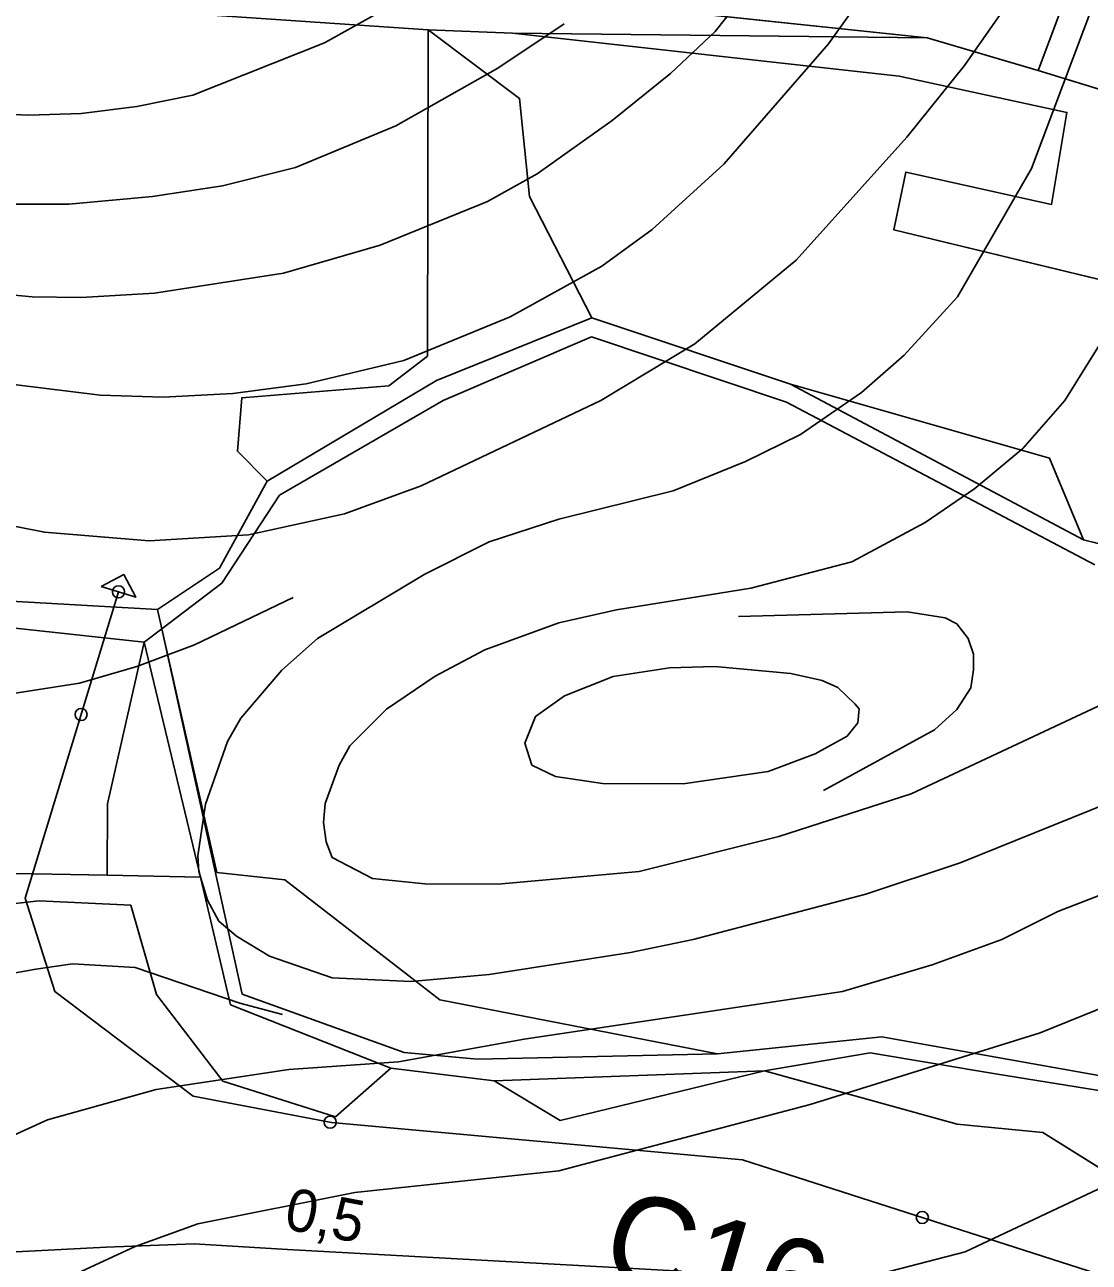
# Model space of a CAD drawing. Extents: x -709418 to -703832, y -1161719 to -1157826.
# Drawn here: x -707625.6 to -707449, y -1160689.7 to -1160484.5 of the extents above; entities that cross this region are included whole.
import ezdxf

# ---------------------------------------------------------------- set-up
doc = ezdxf.new("R2010")
doc.units = 0
for name, color, linetype in [('102_obvod PÚ', 7, 'Continuous'), ('120_vrstevnice hlavní', 7, 'Continuous'), ('122_vrstevnice základní', 7, 'Continuous'), ('124_vrstevnice doplňková', 7, 'Continuous'), ('206_TTP_KN', 7, 'Continuous'), ('207_lesní pozemek_KN', 7, 'Continuous'), ('210_ostatní plocha_KN', 7, 'Continuous'), ('301_polní cesta_stav', 7, 'Continuous'), ('302_polní cesta_stav_popis', 7, 'Continuous'), ('311_polní cesta_staničení', 7, 'Continuous'), ('Trasa-Hlavni  staniceni', 7, 'Continuous')]:
    doc.layers.add(name, color=color, linetype=linetype)

# ---------------------------------------------------------------- blocks, each defined once
blk = doc.blocks.new('_kolecko-HB')
blk.add_circle((0, 0), 0.5)

msp = doc.modelspace()

# ---------------------------------------------------------------- linework, layer by layer
at = {"layer": '102_obvod PÚ'}
for points in [[(-707541.65, -1160479.74), (-707475.88, -1160486.71), (-707457.47, -1160492.14), (-707399.31, -1160509.97), (-707373.48, -1160522.32), (-707385.09, -1160564.76), (-707401.4, -1160566.12), (-707401.02, -1160555.36), (-707398.24, -1160528.74), (-707401.59, -1160528.74), (-707421.5, -1160521.39), (-707425.85, -1160531.95), (-707481.44, -1160518.54), (-707479.45, -1160508.98), (-707455.25, -1160514.33), (-707452.69, -1160499.06), (-707480.52, -1160493.06), (-707544.67, -1160485.93), (-707558.65, -1160485.36), (-707622.18, -1160481.06)], [(-707622.18, -1160481.06), (-707558.65, -1160485.36), (-707558.76, -1160539.48), (-707565.18, -1160544.41), (-707589.59, -1160546.4), (-707590.3, -1160555.25), (-707585.38, -1160560.25), (-707593.3, -1160574.66), (-707603.58, -1160581.51), (-707602.86, -1160584.72), (-707605.79, -1160586.94), (-707596.43, -1160625.87), (-707591.47, -1160647.06), (-707564.85, -1160657.55), (-707547.69, -1160659.65), (-707536.77, -1160666.22), (-707502.87, -1160658.01), (-707470.9, -1160666.86), (-707456.7, -1160668.22), (-707438.79, -1160679.42)], [(-707399.31, -1160509.97), (-707457.47, -1160492.14), (-707475.88, -1160486.71), (-707541.65, -1160479.74)], [(-707605.79, -1160586.94), (-707602.86, -1160584.72), (-707603.58, -1160581.51), (-707593.3, -1160574.66), (-707585.38, -1160560.25), (-707590.3, -1160555.25), (-707589.59, -1160546.4), (-707565.18, -1160544.41), (-707558.76, -1160539.48), (-707558.65, -1160485.36), (-707543.49, -1160496.74), (-707541.85, -1160513.01), (-707531.5, -1160533.13), (-707498.53, -1160544.12), (-707455.58, -1160556.39), (-707449.94, -1160569.95), (-707390.14, -1160584.87)], [(-707390.14, -1160584.87), (-707449.94, -1160569.95), (-707455.58, -1160556.39), (-707498.53, -1160544.12), (-707531.5, -1160533.13), (-707541.85, -1160513.01), (-707543.49, -1160496.74), (-707558.65, -1160485.36), (-707544.67, -1160485.93), (-707480.52, -1160493.06), (-707452.69, -1160499.06), (-707455.25, -1160514.33), (-707479.45, -1160508.98), (-707481.44, -1160518.54), (-707425.85, -1160531.95)], [(-707438.79, -1160679.42), (-707456.7, -1160668.22), (-707470.9, -1160666.86), (-707502.87, -1160658.01), (-707536.77, -1160666.22), (-707547.69, -1160659.65), (-707564.85, -1160657.55), (-707591.47, -1160647.06), (-707596.43, -1160625.87), (-707605.79, -1160586.94)]]:
    msp.add_lwpolyline(points, dxfattribs=at)
at = {"layer": '120_vrstevnice hlavní'}
for points in [[(-707789.08, -1160195.94), (-707783.29, -1160207.22), (-707778.81, -1160218.5), (-707758.13, -1160278.68), (-707751.33, -1160301.24), (-707746.41, -1160323.8), (-707743.37, -1160335.09), (-707730.21, -1160376.46), (-707726.3, -1160395.26), (-707724.28, -1160417.82), (-707722.83, -1160486.09), (-707721.68, -1160497.38), (-707719.94, -1160504.9), (-707718.35, -1160508.52), (-707713.29, -1160516.32), (-707709.67, -1160519.94), (-707705.47, -1160522.98), (-707691.45, -1160528.19), (-707626.93, -1160544.24), (-707613.05, -1160545.98), (-707602.63, -1160546.27), (-707591.06, -1160545.69), (-707578.91, -1160544.1)], [(-707578.91, -1160544.1), (-707562.71, -1160540.19), (-707545.07, -1160532.96), (-707529.88, -1160524.57), (-707521.49, -1160518.5), (-707509.63, -1160507.65), (-707492.27, -1160487.69), (-707483.88, -1160475.97)], [(-707323.32, -1160523.99), (-707329.11, -1160546.56), (-707335.47, -1160565.36), (-707339.67, -1160572.01), (-707352.83, -1160587.78), (-707360.21, -1160594.72), (-707383.64, -1160613.96), (-707393.91, -1160621.34), (-707443.23, -1160646.07), (-707457.12, -1160651.71), (-707495.31, -1160663.57), (-707536.97, -1160674.57), (-707570.81, -1160678.18), (-707596.85, -1160683.39), (-707607.26, -1160687.15), (-707617.68, -1160691.92), (-707634.17, -1160702.34), (-707649.79, -1160715.21), (-707664.83, -1160729.82), (-707681.03, -1160749.64), (-707695.49, -1160769.74), (-707698.68, -1160773.36), (-707711.26, -1160784.64), (-707719.65, -1160791.01)]]:
    msp.add_lwpolyline(points, dxfattribs=at)
at = {"layer": '122_vrstevnice základní'}
for points in [[(-707787.49, -1160215.03), (-707774.47, -1160250.04), (-707767.53, -1160272.31), (-707761.31, -1160289.67), (-707755.38, -1160310.79), (-707745.25, -1160355.05), (-707738.89, -1160373.27), (-707734.26, -1160388.89), (-707731.8, -1160401.91), (-707730.79, -1160412.33), (-707732.67, -1160459.19), (-707735.42, -1160498.25), (-707735.56, -1160517.05), (-707734.26, -1160522.83), (-707729.2, -1160532.67), (-707724.42, -1160536.72), (-707714.88, -1160541.78), (-707671.2, -1160557.55), (-707652.68, -1160562.47), (-707631.62, -1160566.85), (-707622.31, -1160568.69), (-707604.95, -1160570.13), (-707588.46, -1160569.12)], [(-707701.71, -1160449.65), (-707696.07, -1160469.61), (-707692.02, -1160478.28), (-707685.37, -1160486.82), (-707682.33, -1160489.71), (-707673.51, -1160494.48), (-707665.41, -1160496.65), (-707645.16, -1160498.68), (-707624.91, -1160499.55), (-707616.23, -1160499.26), (-707606.97, -1160498.1), (-707597.72, -1160496.22), (-707575.87, -1160487.54), (-707560.4, -1160478.86), (-707543.04, -1160466.86), (-707526.26, -1160453.84), (-707504.58, -1160433.29), (-707492.48, -1160420.08), (-707487.79, -1160414.35), (-707479.97, -1160403.94), (-707474.91, -1160396.13), (-707462.47, -1160377.03), (-707461.32, -1160375.3), (-707456.92, -1160369.1)], [(-707488.22, -1160456.88), (-707511.07, -1160485.66), (-707518.45, -1160492.6), (-707528.14, -1160500.41), (-707540.58, -1160509.24), (-707548.83, -1160513.87), (-707566.62, -1160521.1), (-707582.67, -1160525.73), (-707604.08, -1160529.05), (-707616.23, -1160529.78), (-707624.33, -1160529.63), (-707638.51, -1160528.33), (-707652.68, -1160526.16), (-707666.85, -1160522.98), (-707691.16, -1160515.89), (-707697.23, -1160512.71), (-707704.03, -1160507.21), (-707708.66, -1160501.57), (-707712.56, -1160493.62), (-707716.32, -1160482.05)], [(-707336.78, -1160472.21), (-707335.33, -1160484.94), (-707335.04, -1160504.03), (-707335.47, -1160513.58), (-707339.23, -1160532.67), (-707343.29, -1160545.4), (-707345.89, -1160551.76), (-707349.94, -1160558.13), (-707357.89, -1160567.96), (-707367.15, -1160578.23), (-707374.67, -1160584.45), (-707386.68, -1160594.72), (-707396.95, -1160602.24), (-707405.05, -1160607.31), (-707430.26, -1160620.52), (-707442.66, -1160627.12), (-707454.23, -1160631.61), (-707463.48, -1160636.24), (-707475.06, -1160640.43), (-707489.93, -1160644.83), (-707542.75, -1160652.73), (-707563.58, -1160656.49), (-707581.8, -1160657.79)], [(-707588.46, -1160569.12), (-707572.55, -1160565.65), (-707559.82, -1160561.02), (-707530.02, -1160546.85), (-707514.4, -1160537.44), (-707497.62, -1160523.56), (-707479.25, -1160503.16), (-707469.7, -1160491.3), (-707457.56, -1160473.95)], [(-707536.1, -1160484.36), (-707547.09, -1160491.74), (-707564.01, -1160501.28), (-707580.65, -1160508.23), (-707592.8, -1160511.26), (-707604.37, -1160513), (-707618.26, -1160514.3), (-707643.13, -1160514.3), (-707660.2, -1160512.56), (-707669.31, -1160510.4), (-707681.61, -1160505.91), (-707692.46, -1160500.42), (-707698.39, -1160495.21), (-707703.31, -1160487.54), (-707706.34, -1160480.31)], [(-707433.4, -1160608.61), (-707470.43, -1160623.51), (-707486.05, -1160628.71), (-707514.69, -1160636.24), (-707525.1, -1160638.41), (-707548.54, -1160642.02), (-707561.55, -1160643.18), (-707574.57, -1160642.6), (-707584.99, -1160638.98), (-707590.48, -1160635.66), (-707593.38, -1160633.2), (-707595.26, -1160629.73), (-707596.7, -1160624.95), (-707596.85, -1160622.35), (-707595.59, -1160613.79), (-707591.93, -1160603.4), (-707589.76, -1160599.5), (-707582.96, -1160591.54), (-707577.03, -1160586.33), (-707559.24, -1160575.63), (-707548.54, -1160570.28), (-707536.97, -1160566.52), (-707518.01, -1160561.82), (-707506.01, -1160556.97), (-707496.9, -1160552.49), (-707486.77, -1160545.54), (-707479.69, -1160539.32), (-707470.86, -1160529.63), (-707458.57, -1160508.37), (-707448.15, -1160480.6)], [(-707469.56, -1160688.02), (-707444.68, -1160676.3), (-707375.54, -1160640.29), (-707355.72, -1160627.41), (-707347.19, -1160620.61), (-707339.81, -1160613.09), (-707334.61, -1160606.15), (-707330.85, -1160599.79), (-707322.75, -1160577.51), (-707316.67, -1160561.6), (-707311.46, -1160545.69), (-707306.84, -1160522.26), (-707305.53, -1160505.77), (-707305.68, -1160497.67), (-707309.29, -1160479.44)], [(-707445.84, -1160596.75), (-707478.53, -1160612.08), (-707500.51, -1160619.17), (-707523.66, -1160624.95), (-707547.09, -1160627.04), (-707559.24, -1160626.98), (-707567.92, -1160626.11), (-707574.57, -1160622.64), (-707575.58, -1160620.04), (-707576.02, -1160616.85), (-707575.73, -1160613.67), (-707573.42, -1160607.31), (-707571.68, -1160604.12), (-707565.6, -1160598.05), (-707557.5, -1160592.55), (-707549.26, -1160588.21), (-707536.97, -1160583.73), (-707527.42, -1160581.56), (-707505.14, -1160577.94), (-707488.36, -1160573.6), (-707476.21, -1160567.1), (-707467.97, -1160561.46), (-707460.01, -1160554.8), (-707453.07, -1160546.85), (-707447.29, -1160537.59)], [(-707489.17, -1160602.51), (-707494.46, -1160605.44), (-707502.27, -1160608.38), (-707516.34, -1160610.41), (-707529.73, -1160610.34), (-707537.54, -1160609.19), (-707541.45, -1160607.31), (-707542.6, -1160603.65), (-707540.84, -1160599.24), (-707536.05, -1160595.82), (-707527.98, -1160592.64), (-707518.65, -1160591.17), (-707511.09, -1160590.93), (-707498.49, -1160592.12), (-707493.28, -1160593.28), (-707490.68, -1160594.43), (-707487.91, -1160597.12), (-707487.16, -1160597.95), (-707487.4, -1160600.31), (-707489.17, -1160602.51)], [(-707581.8, -1160657.79), (-707603.79, -1160661.11), (-707621.82, -1160666.13), (-707633.17, -1160671.27), (-707637.64, -1160674.13), (-707649.21, -1160685.42), (-707663.38, -1160701.04), (-707675.97, -1160719.55), (-707688.84, -1160740.38), (-707709.53, -1160765.84), (-707724.57, -1160779.43), (-707740.34, -1160791.44), (-707755.23, -1160804.31), (-707778.67, -1160829.92), (-707791.25, -1160842.21), (-707805.14, -1160857.11)], [(-707783.87, -1160858.12), (-707760.01, -1160833.97), (-707750.46, -1160825.29), (-707736.86, -1160814.15), (-707718.35, -1160800.7), (-707700.56, -1160786.38), (-707680.16, -1160764.1), (-707657.45, -1160743.85), (-707649.64, -1160736.19), (-707636.77, -1160726.49), (-707630.69, -1160723.17), (-707614.78, -1160716.37), (-707598.87, -1160711.16), (-707576.6, -1160705.09), (-707554.32, -1160700.89), (-707518.16, -1160697.28), (-707483.45, -1160691.64), (-707469.56, -1160688.02)]]:
    msp.add_lwpolyline(points, dxfattribs=at)
at = {"layer": '124_vrstevnice doplňková'}
for points in [[(-707678.89, -1160569.79), (-707669.31, -1160580.26), (-707657.89, -1160587.35), (-707640.96, -1160594), (-707627.51, -1160595.45), (-707616.52, -1160593.71), (-707606.97, -1160590.96), (-707597.43, -1160587.35), (-707581.08, -1160579.54)], [(-707507.17, -1160582.64), (-707479.19, -1160581.91), (-707472.89, -1160582.89), (-707470.99, -1160583.88), (-707469.11, -1160586.31), (-707468.22, -1160588.93), (-707468.22, -1160591.51), (-707468.66, -1160594.52), (-707470.99, -1160598.06), (-707474.66, -1160601.48), (-707493.06, -1160611.51)], [(-707677.79, -1160673.12), (-707665.43, -1160661.87), (-707652.83, -1160653.74), (-707637.49, -1160645.06), (-707632.12, -1160642.63), (-707623.75, -1160641.15), (-707617.68, -1160640.29), (-707607.26, -1160640.86), (-707589.9, -1160646.79), (-707582.82, -1160648.68)]]:
    msp.add_lwpolyline(points, dxfattribs=at)
at = {"layer": '206_TTP_KN'}
for p, q in [((-707436.34, -1160435.87), (-707457.47, -1160492.14)), ((-707457.47, -1160492.14), (-707436.34, -1160435.87)), ((-707475.88, -1160486.71), (-707541.65, -1160479.74)), ((-707558.65, -1160485.36), (-707544.67, -1160485.93)), ((-707543.49, -1160496.74), (-707558.65, -1160485.36)), ((-707544.67, -1160485.93), (-707480.52, -1160493.06)), ((-707457.47, -1160492.14), (-707475.88, -1160486.71)), ((-707480.52, -1160493.06), (-707452.69, -1160499.06)), ((-707399.31, -1160509.97), (-707457.47, -1160492.14)), ((-707541.85, -1160513.01), (-707543.49, -1160496.74)), ((-707452.69, -1160499.06), (-707455.25, -1160514.33)), ((-707479.45, -1160508.98), (-707481.44, -1160518.54)), ((-707455.25, -1160514.33), (-707479.45, -1160508.98)), ((-707531.5, -1160533.13), (-707541.85, -1160513.01)), ((-707481.44, -1160518.54), (-707425.85, -1160531.95)), ((-707498.53, -1160544.12), (-707531.5, -1160533.13)), ((-707455.58, -1160556.39), (-707498.53, -1160544.12)), ((-707449.94, -1160569.95), (-707455.58, -1160556.39)), ((-707390.14, -1160584.87), (-707449.94, -1160569.95)), ((-707634.97, -1160583.73), (-707605.79, -1160586.94)), ((-707605.79, -1160586.94), (-707611.85, -1160613.75)), ((-707611.85, -1160613.75), (-707611.93, -1160625.57)), ((-707611.93, -1160625.57), (-707690.55, -1160624.03)), ((-707631.55, -1160630.73), (-707623.2, -1160629.84)), ((-707623.2, -1160629.84), (-707608, -1160630.52)), ((-707608, -1160630.52), (-707603.75, -1160645.33)), ((-707603.75, -1160645.33), (-707592.73, -1160659.71)), ((-707574.06, -1160665.61), (-707564.85, -1160657.55)), ((-707564.85, -1160657.55), (-707547.69, -1160659.65)), ((-707547.69, -1160659.65), (-707536.77, -1160666.22)), ((-707536.77, -1160666.22), (-707502.87, -1160658.01)), ((-707502.87, -1160658.01), (-707470.9, -1160666.86)), ((-707592.73, -1160659.71), (-707574.06, -1160665.61)), ((-707470.9, -1160666.86), (-707456.7, -1160668.22)), ((-707456.7, -1160668.22), (-707438.79, -1160679.42)), ((-707612.1, -1160687.25), (-707634.51, -1160688.39)), ((-707597.47, -1160686.68), (-707612.1, -1160687.25)), ((-707581.99, -1160687.61), (-707597.47, -1160686.68)), ((-707516.62, -1160691.25), (-707581.99, -1160687.61))]:
    msp.add_line(p, q, dxfattribs=at)
msp.add_lwpolyline([(-707833.35, -1160458.63), (-707761.13, -1160453.89), (-707744.29, -1160461.35), (-707731.77, -1160475.83), (-707692.56, -1160475.65), (-707678.57, -1160476.69), (-707654.79, -1160478.81), (-707622.18, -1160481.06), (-707558.65, -1160485.36), (-707558.76, -1160539.48), (-707565.18, -1160544.41), (-707589.59, -1160546.4), (-707590.3, -1160555.25), (-707585.38, -1160560.25), (-707593.3, -1160574.66), (-707603.58, -1160581.51), (-707629.91, -1160580.01), (-707638.33, -1160580.37), (-707704.48, -1160584.87), (-707726.67, -1160580.73), (-707734.66, -1160576.95), (-707757.71, -1160559.89), (-707787.54, -1160541.48)], dxfattribs=at)
at = {"layer": '207_lesní pozemek_KN'}
for p, q in [((-707558.65, -1160485.36), (-707622.18, -1160481.06)), ((-707541.65, -1160479.74), (-707475.88, -1160486.71)), ((-707558.76, -1160539.48), (-707558.65, -1160485.36)), ((-707544.67, -1160485.93), (-707558.65, -1160485.36)), ((-707558.65, -1160485.36), (-707543.49, -1160496.74)), ((-707475.88, -1160486.71), (-707544.67, -1160485.93)), ((-707544.67, -1160485.93), (-707475.88, -1160486.71)), ((-707480.52, -1160493.06), (-707544.67, -1160485.93)), ((-707475.88, -1160486.71), (-707457.47, -1160492.14)), ((-707452.69, -1160499.06), (-707480.52, -1160493.06)), ((-707457.47, -1160492.14), (-707399.31, -1160509.97)), ((-707543.49, -1160496.74), (-707541.85, -1160513.01)), ((-707455.25, -1160514.33), (-707452.69, -1160499.06)), ((-707481.44, -1160518.54), (-707479.45, -1160508.98)), ((-707479.45, -1160508.98), (-707455.25, -1160514.33)), ((-707541.85, -1160513.01), (-707531.5, -1160533.13)), ((-707425.85, -1160531.95), (-707481.44, -1160518.54)), ((-707531.5, -1160533.13), (-707557.26, -1160543.55)), ((-707556.19, -1160546.83), (-707531.57, -1160536.27)), ((-707531.57, -1160536.27), (-707499.21, -1160547.12)), ((-707565.18, -1160544.41), (-707558.76, -1160539.48)), ((-707589.59, -1160546.4), (-707565.18, -1160544.41)), ((-707557.26, -1160543.55), (-707585.38, -1160560.25)), ((-707498.53, -1160544.12), (-707455.58, -1160556.39)), ((-707449.94, -1160569.95), (-707498.53, -1160544.12)), ((-707590.3, -1160555.25), (-707589.59, -1160546.4)), ((-707583.31, -1160562.53), (-707556.19, -1160546.83)), ((-707499.21, -1160547.12), (-707448.05, -1160574.09)), ((-707585.38, -1160560.25), (-707590.3, -1160555.25)), ((-707455.58, -1160556.39), (-707449.94, -1160569.95)), ((-707592.87, -1160577.16), (-707583.31, -1160562.53)), ((-707602.86, -1160584.72), (-707592.87, -1160577.16)), ((-707602.86, -1160584.72), (-707593.7, -1160625.1)), ((-707589.5, -1160645.31), (-707602.86, -1160584.72)), ((-707593.7, -1160625.1), (-707602.86, -1160584.72)), ((-707611.85, -1160613.75), (-707605.79, -1160586.94)), ((-707605.79, -1160586.94), (-707596.43, -1160625.87)), ((-707611.93, -1160625.57), (-707611.85, -1160613.75)), ((-707690.55, -1160624.03), (-707611.93, -1160625.57)), ((-707611.93, -1160625.57), (-707596.43, -1160625.87)), ((-707596.43, -1160625.87), (-707611.93, -1160625.57)), ((-707596.43, -1160625.87), (-707591.47, -1160647.06)), ((-707593.7, -1160625.1), (-707582.42, -1160626.34)), ((-707582.42, -1160626.34), (-707593.7, -1160625.1)), ((-707582.42, -1160626.34), (-707556.73, -1160646.25)), ((-707556.73, -1160646.25), (-707582.42, -1160626.34)), ((-707623.2, -1160629.84), (-707631.55, -1160630.73)), ((-707608, -1160630.52), (-707623.2, -1160629.84)), ((-707603.75, -1160645.33), (-707608, -1160630.52)), ((-707592.73, -1160659.71), (-707603.75, -1160645.33)), ((-707591.47, -1160647.06), (-707564.85, -1160657.55)), ((-707562.67, -1160654.94), (-707589.5, -1160645.31)), ((-707556.73, -1160646.25), (-707510.65, -1160655.16)), ((-707510.65, -1160655.16), (-707556.73, -1160646.25)), ((-707483.39, -1160652.37), (-707510.65, -1160655.16)), ((-707459.84, -1160656.58), (-707483.39, -1160652.37)), ((-707550.47, -1160656.08), (-707562.67, -1160654.94)), ((-707510.65, -1160655.16), (-707550.47, -1160656.08)), ((-707502.87, -1160658.01), (-707485.32, -1160655.01)), ((-707485.32, -1160655.01), (-707464.55, -1160658.51)), ((-707564.85, -1160657.55), (-707574.06, -1160665.61)), ((-707430.73, -1160661.72), (-707459.84, -1160656.58)), ((-707547.69, -1160659.65), (-707502.87, -1160658.01)), ((-707536.77, -1160666.22), (-707547.69, -1160659.65)), ((-707502.87, -1160658.01), (-707536.77, -1160666.22)), ((-707470.9, -1160666.86), (-707502.87, -1160658.01)), ((-707464.55, -1160658.51), (-707426.73, -1160664.58)), ((-707574.06, -1160665.61), (-707592.73, -1160659.71)), ((-707456.7, -1160668.22), (-707470.9, -1160666.86)), ((-707438.79, -1160679.42), (-707456.7, -1160668.22))]:
    msp.add_line(p, q, dxfattribs=at)
at = {"layer": '210_ostatní plocha_KN'}
for p, q in [((-707557.26, -1160543.55), (-707531.5, -1160533.13)), ((-707531.5, -1160533.13), (-707498.53, -1160544.12)), ((-707531.57, -1160536.27), (-707556.19, -1160546.83)), ((-707499.21, -1160547.12), (-707531.57, -1160536.27)), ((-707585.38, -1160560.25), (-707557.26, -1160543.55)), ((-707498.53, -1160544.12), (-707449.94, -1160569.95)), ((-707556.19, -1160546.83), (-707583.31, -1160562.53)), ((-707448.05, -1160574.09), (-707499.21, -1160547.12)), ((-707593.3, -1160574.66), (-707585.38, -1160560.25)), ((-707583.31, -1160562.53), (-707592.87, -1160577.16)), ((-707449.94, -1160569.95), (-707390.14, -1160584.87)), ((-707603.58, -1160581.51), (-707593.3, -1160574.66)), ((-707592.87, -1160577.16), (-707602.86, -1160584.72)), ((-707629.91, -1160580.01), (-707603.58, -1160581.51)), ((-707603.58, -1160581.51), (-707602.86, -1160584.72)), ((-707602.86, -1160584.72), (-707603.58, -1160581.51)), ((-707605.79, -1160586.94), (-707634.97, -1160583.73)), ((-707602.86, -1160584.72), (-707605.79, -1160586.94)), ((-707605.79, -1160586.94), (-707602.86, -1160584.72)), ((-707602.86, -1160584.72), (-707589.5, -1160645.31)), ((-707596.43, -1160625.87), (-707605.79, -1160586.94)), ((-707591.47, -1160647.06), (-707596.43, -1160625.87)), ((-707564.85, -1160657.55), (-707591.47, -1160647.06)), ((-707589.5, -1160645.31), (-707562.67, -1160654.94)), ((-707510.65, -1160655.16), (-707483.39, -1160652.37)), ((-707483.39, -1160652.37), (-707459.84, -1160656.58)), ((-707562.67, -1160654.94), (-707550.47, -1160656.08)), ((-707550.47, -1160656.08), (-707510.65, -1160655.16)), ((-707485.32, -1160655.01), (-707502.87, -1160658.01)), ((-707464.55, -1160658.51), (-707485.32, -1160655.01)), ((-707547.69, -1160659.65), (-707564.85, -1160657.55)), ((-707459.84, -1160656.58), (-707430.73, -1160661.72)), ((-707502.87, -1160658.01), (-707547.69, -1160659.65)), ((-707426.73, -1160664.58), (-707464.55, -1160658.51)), ((-707634.51, -1160688.39), (-707612.1, -1160687.25)), ((-707612.1, -1160687.25), (-707597.47, -1160686.68)), ((-707597.47, -1160686.68), (-707581.99, -1160687.61)), ((-707581.99, -1160687.61), (-707516.62, -1160691.25))]:
    msp.add_line(p, q, dxfattribs=at)
at = {"layer": '301_polní cesta_stav'}
msp.add_lwpolyline([(-707085.42, -1160709.51), (-707119.88, -1160705.05), (-707158.87, -1160698.37), (-707214.33, -1160692), (-707260.88, -1160686.66), (-707299.36, -1160677.92), (-707332.88, -1160673.44), (-707359.79, -1160673.86), (-707378.15, -1160677.28), (-707405.26, -1160689.87), (-707419.36, -1160694.78), (-707437.11, -1160695.04), (-707506.53, -1160672.74), (-707574.71, -1160666.55), (-707597.64, -1160662.21), (-707620.57, -1160644.86), (-707625.53, -1160629.38), (-707610.04, -1160578.58)], dxfattribs=at)
at = {"layer": '311_polní cesta_staničení'}
msp.add_lwpolyline([(-707612.91, -1160577.7), (-707609.16, -1160575.72), (-707607.17, -1160579.47), (-707612.91, -1160577.7)], dxfattribs=at)

# ---------------------------------------------------------------- block references
at = {"layer": 'Trasa-Hlavni  staniceni'}
for p, xscale, yscale, rotation in [((-707610.04, -1160578.58), 1.9999999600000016, 1.9999999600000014, 73.0347252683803), ((-707616.24, -1160598.92), 1.9999999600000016, 1.9999999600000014, 73.0347252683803), ((-707574.91, -1160666.51), 1.9999999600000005, 1.9999999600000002, 169.29343037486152), ((-707476.69, -1160682.32), 1.99999996, 1.9999999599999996, 162.19153435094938)]:
    msp.add_blockref('_kolecko-HB', p, dxfattribs=dict(at, xscale=xscale, yscale=yscale, rotation=rotation))

# ---------------------------------------------------------------- texts
at = {"layer": '302_polní cesta_stav_popis'}
msp.add_text('C16', height=15, rotation=343.6448, dxfattribs=at).set_placement((-707530.58, -1160691.6))
at = {"layer": 'Trasa-Hlavni  staniceni'}
msp.add_text('0,5', height=7, rotation=349.2934, dxfattribs=at).set_placement((-707582.77, -1160684.18))

doc.saveas('drawing.dxf')
